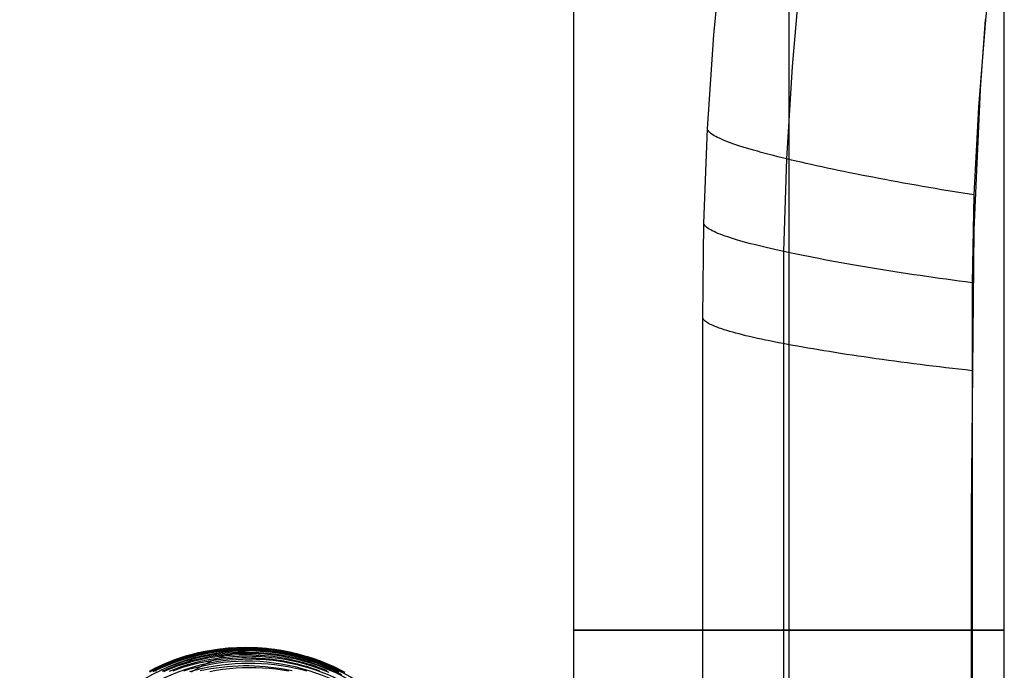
# Model space of a CAD drawing. Extents: x -383 to 1849, y -1185 to -529.
# Tile 618 of 656: x 395 to 468, y -915 to -866. Entities that reach past the tile are written whole.
import ezdxf

# ---------------------------------------------------------------- set-up
doc = ezdxf.new("R2010")
doc.units = 0
doc.layers.add('PREDEFINITO', color=7, linetype='CONTINUOUS')

msp = doc.modelspace()

# ---------------------------------------------------------------- linework, layer by layer
at = {"layer": 'PREDEFINITO'}
for p, q in [((436.356, -1016.516, 663.883), (436.356, -807.082, 663.883)), ((452.356, -1016.516, 679.883), (452.356, -807.082, 679.883)), ((452.356, -1016.516, 647.883), (452.356, -807.082, 647.883)), ((468.356, -1016.516, 663.883), (468.356, -807.082, 663.883)), ((467.653, -859.909, 440.411), (466.948, -866.406, 440.463)), ((446.772, -867.525, 419.688), (447.445, -860.532, 419.688)), ((452.604, -869.878, 433.613), (453.223, -863.015, 433.586)), ((466.948, -866.406, 440.463), (466.428, -872.918, 440.515)), ((466.584, -871.591, 440.515), (466.967, -866.386, 440.466)), ((446.297, -874.533, 419.688), (446.772, -867.525, 419.688)), ((452.181, -876.756, 433.641), (452.604, -869.878, 433.613)), ((466.115, -882.023, 440.608), (466.584, -871.591, 440.515)), ((466.428, -872.918, 440.515), (466.097, -879.441, 440.57)), ((446.023, -881.548, 419.688), (446.297, -874.533, 419.688)), ((446.306, -874.581, 420.165), (446.297, -874.533, 419.688)), ((446.327, -874.631, 420.643), (446.306, -874.581, 420.165)), ((446.359, -874.683, 421.123), (446.327, -874.631, 420.643)), ((446.403, -874.737, 421.604), (446.359, -874.683, 421.123)), ((446.458, -874.793, 422.084), (446.403, -874.737, 421.604)), ((446.526, -874.85, 422.565), (446.458, -874.793, 422.084)), ((446.605, -874.909, 423.045), (446.526, -874.85, 422.565)), ((446.696, -874.969, 423.525), (446.605, -874.909, 423.045)), ((446.8, -875.031, 424.003), (446.696, -874.969, 423.525)), ((446.915, -875.095, 424.479), (446.8, -875.031, 424.003)), ((447.042, -875.16, 424.952), (446.915, -875.095, 424.479)), ((447.181, -875.226, 425.423), (447.042, -875.16, 424.952)), ((447.332, -875.294, 425.891), (447.181, -875.226, 425.423)), ((447.495, -875.363, 426.355), (447.332, -875.294, 425.891)), ((447.669, -875.434, 426.815), (447.495, -875.363, 426.355)), ((447.854, -875.505, 427.271), (447.669, -875.434, 426.815)), ((448.051, -875.578, 427.722), (447.854, -875.505, 427.271)), ((448.259, -875.652, 428.167), (448.051, -875.578, 427.722)), ((448.477, -875.727, 428.607), (448.259, -875.652, 428.167)), ((448.707, -875.803, 429.04), (448.477, -875.727, 428.607)), ((448.946, -875.879, 429.467), (448.707, -875.803, 429.04)), ((449.196, -875.957, 429.887), (448.946, -875.879, 429.467)), ((449.456, -876.035, 430.3), (449.196, -875.957, 429.887)), ((449.725, -876.113, 430.705), (449.456, -876.035, 430.3)), ((450.003, -876.193, 431.103), (449.725, -876.113, 430.705)), ((450.29, -876.272, 431.492), (450.003, -876.193, 431.103)), ((450.586, -876.352, 431.873), (450.29, -876.272, 431.492)), ((450.89, -876.433, 432.245), (450.586, -876.352, 431.873)), ((451.202, -876.514, 432.608), (450.89, -876.433, 432.245)), ((451.522, -876.594, 432.962), (451.202, -876.514, 432.608)), ((451.848, -876.675, 433.306), (451.522, -876.594, 432.962)), ((452.181, -876.756, 433.641), (451.848, -876.675, 433.306)), ((451.958, -883.646, 433.674), (452.181, -876.756, 433.641)), ((452.532, -876.84, 433.979), (452.181, -876.756, 433.641)), ((452.89, -876.924, 434.31), (452.532, -876.84, 433.979)), ((453.255, -877.009, 434.635), (452.89, -876.924, 434.31)), ((453.628, -877.094, 434.954), (453.255, -877.009, 434.635)), ((454.007, -877.179, 435.266), (453.628, -877.094, 434.954)), ((454.393, -877.265, 435.571), (454.007, -877.179, 435.266)), ((454.786, -877.351, 435.869), (454.393, -877.265, 435.571)), ((455.186, -877.437, 436.16), (454.786, -877.351, 435.869)), ((455.591, -877.523, 436.444), (455.186, -877.437, 436.16)), ((456.003, -877.61, 436.72), (455.591, -877.523, 436.444)), ((456.42, -877.696, 436.987), (456.003, -877.61, 436.72)), ((456.843, -877.783, 437.247), (456.42, -877.696, 436.987)), ((457.272, -877.869, 437.499), (456.843, -877.783, 437.247)), ((457.705, -877.955, 437.742), (457.272, -877.869, 437.499)), ((458.144, -878.042, 437.977), (457.705, -877.955, 437.742)), ((458.587, -878.128, 438.203), (458.144, -878.042, 437.977)), ((459.034, -878.214, 438.421), (458.587, -878.128, 438.203)), ((459.486, -878.299, 438.629), (459.034, -878.214, 438.421)), ((459.942, -878.384, 438.828), (459.486, -878.299, 438.629)), ((460.401, -878.469, 439.019), (459.942, -878.384, 438.828)), ((460.864, -878.553, 439.2), (460.401, -878.469, 439.019)), ((461.329, -878.637, 439.372), (460.864, -878.553, 439.2)), ((461.798, -878.721, 439.534), (461.329, -878.637, 439.372)), ((462.269, -878.804, 439.687), (461.798, -878.721, 439.534)), ((462.742, -878.886, 439.831), (462.269, -878.804, 439.687)), ((463.218, -878.967, 439.965), (462.742, -878.886, 439.831)), ((463.695, -879.048, 440.089), (463.218, -878.967, 439.965)), ((464.174, -879.128, 440.204), (463.695, -879.048, 440.089)), ((464.653, -879.208, 440.31), (464.174, -879.128, 440.204)), ((465.134, -879.286, 440.406), (464.653, -879.208, 440.31)), ((465.615, -879.364, 440.492), (465.134, -879.286, 440.406)), ((466.097, -879.441, 440.569), (465.615, -879.364, 440.492)), ((466.097, -879.441, 440.57), (465.96, -885.974, 440.631)), ((445.951, -888.576, 419.688), (446.023, -881.548, 419.688)), ((446.033, -881.598, 420.166), (446.023, -881.548, 419.688)), ((446.054, -881.648, 420.645), (446.033, -881.598, 420.166)), ((446.087, -881.7, 421.126), (446.054, -881.648, 420.645)), ((446.132, -881.754, 421.607), (446.087, -881.7, 421.126)), ((446.189, -881.809, 422.089), (446.132, -881.754, 421.607)), ((446.257, -881.866, 422.571), (446.189, -881.809, 422.089)), ((446.338, -881.923, 423.052), (446.257, -881.866, 422.571)), ((446.43, -881.982, 423.532), (446.338, -881.923, 423.052)), ((446.535, -882.043, 424.011), (446.43, -881.982, 423.532)), ((446.651, -882.104, 424.488), (446.535, -882.043, 424.011)), ((446.78, -882.167, 424.963), (446.651, -882.104, 424.488)), ((446.92, -882.231, 425.435), (446.78, -882.167, 424.963)), ((447.072, -882.296, 425.904), (446.92, -882.231, 425.435)), ((447.236, -882.362, 426.369), (447.072, -882.296, 425.904)), ((447.412, -882.428, 426.83), (447.236, -882.362, 426.369)), ((447.599, -882.496, 427.287), (447.412, -882.428, 426.83)), ((447.797, -882.565, 427.738), (447.599, -882.496, 427.287)), ((448.007, -882.634, 428.185), (447.797, -882.565, 427.738)), ((465.91, -902.932, 440.751), (466.115, -882.023, 440.608)), ((448.227, -882.704, 428.626), (448.007, -882.634, 428.185)), ((448.458, -882.774, 429.06), (448.227, -882.704, 428.626)), ((448.7, -882.846, 429.488), (448.458, -882.774, 429.06)), ((448.952, -882.917, 429.909), (448.7, -882.846, 429.488)), ((449.213, -882.989, 430.323), (448.952, -882.917, 429.909)), ((449.484, -883.062, 430.73), (449.213, -882.989, 430.323)), ((449.765, -883.134, 431.128), (449.484, -883.062, 430.73)), ((450.054, -883.207, 431.518), (449.765, -883.134, 431.128)), ((450.352, -883.28, 431.9), (450.054, -883.207, 431.518)), ((450.658, -883.354, 432.273), (450.352, -883.28, 431.9)), ((450.972, -883.427, 432.637), (450.658, -883.354, 432.273)), ((451.294, -883.5, 432.992), (450.972, -883.427, 432.637)), ((451.623, -883.573, 433.338), (451.294, -883.5, 432.992)), ((451.958, -883.646, 433.674), (451.623, -883.573, 433.338)), ((452.311, -883.721, 434.012), (451.958, -883.646, 433.674)), ((452.068, -1053.326, 433.228), (451.958, -883.646, 433.674)), ((452.672, -883.796, 434.345), (452.311, -883.721, 434.012)), ((453.04, -883.872, 434.671), (452.672, -883.796, 434.345)), ((453.414, -883.947, 434.991), (453.04, -883.872, 434.671)), ((453.796, -884.023, 435.304), (453.414, -883.947, 434.991)), ((454.185, -884.099, 435.61), (453.796, -884.023, 435.304)), ((454.581, -884.176, 435.909), (454.185, -884.099, 435.61)), ((454.982, -884.252, 436.201), (454.581, -884.176, 435.909)), ((455.391, -884.328, 436.486), (454.982, -884.252, 436.201)), ((455.805, -884.404, 436.762), (455.391, -884.328, 436.486)), ((456.225, -884.48, 437.031), (455.805, -884.404, 436.762)), ((456.651, -884.555, 437.292), (456.225, -884.48, 437.031)), ((457.082, -884.631, 437.545), (456.651, -884.555, 437.292)), ((457.518, -884.706, 437.789), (457.082, -884.631, 437.545)), ((457.959, -884.781, 438.025), (457.518, -884.706, 437.789)), ((458.405, -884.856, 438.252), (457.959, -884.781, 438.025)), ((458.855, -884.93, 438.47), (458.405, -884.856, 438.252)), ((459.31, -885.004, 438.679), (458.855, -884.93, 438.47)), ((459.768, -885.078, 438.88), (459.31, -885.004, 438.679)), ((460.23, -885.151, 439.071), (459.768, -885.078, 438.88)), ((460.696, -885.223, 439.253), (460.23, -885.151, 439.071)), ((461.164, -885.295, 439.425), (460.696, -885.223, 439.253)), ((461.636, -885.366, 439.589), (461.164, -885.295, 439.425)), ((462.11, -885.437, 439.743), (461.636, -885.366, 439.589)), ((462.586, -885.507, 439.887), (462.11, -885.437, 439.743)), ((463.064, -885.576, 440.022), (462.586, -885.507, 439.887)), ((463.544, -885.645, 440.147), (463.064, -885.576, 440.022)), ((464.025, -885.712, 440.263), (463.544, -885.645, 440.147)), ((464.508, -885.779, 440.369), (464.025, -885.712, 440.263)), ((464.991, -885.845, 440.466), (464.508, -885.779, 440.369)), ((465.475, -885.91, 440.553), (464.991, -885.845, 440.466)), ((465.96, -885.974, 440.631), (465.475, -885.91, 440.553)), ((465.96, -885.974, 440.631), (465.998, -1075.436, 439.084)), ((445.967, -944.768, 419.688), (445.951, -888.576, 419.688)), ((445.961, -888.623, 420.166), (445.951, -888.576, 419.688)), ((445.983, -888.671, 420.646), (445.961, -888.623, 420.166)), ((446.016, -888.72, 421.128), (445.983, -888.671, 420.646)), ((446.061, -888.771, 421.61), (446.016, -888.72, 421.128)), ((446.118, -888.823, 422.092), (446.061, -888.771, 421.61)), ((446.187, -888.876, 422.574), (446.118, -888.823, 422.092)), ((446.268, -888.929, 423.056), (446.187, -888.876, 422.574)), ((446.361, -888.985, 423.537), (446.268, -888.929, 423.056)), ((446.466, -889.041, 424.017), (446.361, -888.985, 423.537)), ((446.583, -889.098, 424.495), (446.466, -889.041, 424.017)), ((446.712, -889.156, 424.97), (446.583, -889.098, 424.495)), ((446.853, -889.215, 425.443), (446.712, -889.156, 424.97)), ((447.006, -889.274, 425.913), (446.853, -889.215, 425.443)), ((447.171, -889.335, 426.379), (447.006, -889.274, 425.913)), ((447.348, -889.396, 426.841), (447.171, -889.335, 426.379)), ((447.535, -889.458, 427.299), (447.348, -889.396, 426.841)), ((447.735, -889.52, 427.751), (447.535, -889.458, 427.299)), ((447.945, -889.583, 428.199), (447.735, -889.52, 427.751)), ((448.166, -889.647, 428.64), (447.945, -889.583, 428.199)), ((448.398, -889.711, 429.076), (448.166, -889.647, 428.64)), ((448.641, -889.775, 429.505), (448.398, -889.711, 429.076)), ((448.893, -889.84, 429.927), (448.641, -889.775, 429.505)), ((449.156, -889.905, 430.342), (448.893, -889.84, 429.927)), ((449.428, -889.97, 430.749), (449.156, -889.905, 430.342)), ((449.709, -890.035, 431.148), (449.428, -889.97, 430.749)), ((450, -890.101, 431.54), (449.709, -890.035, 431.148)), ((450.299, -890.166, 431.923), (450, -890.101, 431.54)), ((450.606, -890.231, 432.297), (450.299, -890.166, 431.923)), ((450.921, -890.296, 432.662), (450.606, -890.231, 432.297)), ((451.244, -890.362, 433.018), (450.921, -890.296, 432.662)), ((451.574, -890.426, 433.364), (451.244, -890.362, 433.018)), ((451.911, -890.491, 433.701), (451.574, -890.426, 433.364)), ((452.265, -890.557, 434.041), (451.911, -890.491, 433.701)), ((452.627, -890.624, 434.374), (452.265, -890.557, 434.041)), ((452.996, -890.691, 434.702), (452.627, -890.624, 434.374)), ((453.372, -890.758, 435.022), (452.996, -890.691, 434.702)), ((453.755, -890.824, 435.337), (453.372, -890.758, 435.022)), ((454.145, -890.891, 435.644), (453.755, -890.824, 435.337)), ((454.542, -890.958, 435.944), (454.145, -890.891, 435.644)), ((454.945, -891.025, 436.237), (454.542, -890.958, 435.944)), ((455.354, -891.091, 436.523), (454.945, -891.025, 436.237)), ((455.77, -891.158, 436.801), (455.354, -891.091, 436.523)), ((456.191, -891.224, 437.071), (455.77, -891.158, 436.801)), ((456.619, -891.29, 437.333), (456.191, -891.224, 437.071)), ((457.051, -891.356, 437.586), (456.619, -891.29, 437.333)), ((457.489, -891.421, 437.832), (457.051, -891.356, 437.586)), ((457.931, -891.486, 438.069), (457.489, -891.421, 437.832)), ((458.379, -891.551, 438.297), (457.931, -891.486, 438.069)), ((458.83, -891.615, 438.516), (458.379, -891.551, 438.297)), ((459.286, -891.679, 438.727), (458.83, -891.615, 438.516)), ((459.746, -891.743, 438.928), (459.286, -891.679, 438.727)), ((460.21, -891.805, 439.12), (459.746, -891.743, 438.928)), ((460.677, -891.868, 439.303), (460.21, -891.805, 439.12)), ((461.147, -891.929, 439.477), (460.677, -891.868, 439.303)), ((461.619, -891.99, 439.642), (461.147, -891.929, 439.477)), ((462.095, -892.051, 439.796), (461.619, -891.99, 439.642)), ((462.572, -892.11, 439.942), (462.095, -892.051, 439.796)), ((463.052, -892.169, 440.078), (462.572, -892.11, 439.942)), ((463.533, -892.228, 440.204), (463.052, -892.169, 440.078)), ((464.016, -892.285, 440.321), (463.533, -892.228, 440.204)), ((464.5, -892.342, 440.428), (464.016, -892.285, 440.321)), ((464.985, -892.397, 440.526), (464.5, -892.342, 440.428)), ((465.47, -892.452, 440.614), (464.985, -892.397, 440.526)), ((465.956, -892.506, 440.693), (465.47, -892.452, 440.614)), ((465.965, -1078.013, 439.038), (465.91, -902.932, 440.751)), ((408.802, -913.392, 575.782), (409.111, -913.331, 575.778)), ((408.812, -913.409, 573.958), (409.149, -913.343, 573.955)), ((409.025, -913.353, 577.868), (409.307, -913.302, 577.866)), ((409.111, -913.331, 575.778), (409.421, -913.277, 575.774)), ((409.135, -913.389, 571.93), (409.501, -913.326, 571.927)), ((409.139, -913.405, 580.005), (409.647, -913.321, 580.003)), ((409.149, -913.343, 573.955), (409.486, -913.285, 573.952)), ((409.307, -913.302, 577.866), (409.589, -913.256, 577.863)), ((409.421, -913.277, 575.774), (409.732, -913.23, 575.77)), ((409.486, -913.285, 573.952), (409.826, -913.235, 573.948)), ((409.501, -913.326, 571.927), (409.869, -913.272, 571.923)), ((409.589, -913.256, 577.863), (409.873, -913.216, 577.86)), ((409.647, -913.321, 580.003), (410.158, -913.254, 579.999)), ((409.732, -913.23, 575.77), (410.044, -913.189, 575.766)), ((409.826, -913.235, 573.948), (410.166, -913.192, 573.944)), ((409.855, -913.36, 569.867), (410.252, -913.311, 569.864)), ((409.869, -913.272, 571.923), (410.238, -913.227, 571.92)), ((409.873, -913.216, 577.86), (410.157, -913.181, 577.857)), ((410.044, -913.189, 575.766), (410.357, -913.154, 575.762)), ((410.049, -913.383, 582.059), (410.504, -913.334, 582.056)), ((410.157, -913.181, 577.857), (410.442, -913.151, 577.854)), ((410.158, -913.254, 579.999), (410.671, -913.203, 579.995)), ((410.166, -913.192, 573.944), (410.507, -913.157, 573.941)), ((410.238, -913.227, 571.92), (410.608, -913.19, 571.917)), ((410.252, -913.311, 569.864), (410.651, -913.272, 569.862)), ((410.357, -913.154, 575.762), (410.671, -913.125, 575.757)), ((410.442, -913.151, 577.854), (410.727, -913.126, 577.85)), ((410.504, -913.334, 582.056), (410.96, -913.298, 582.051)), ((410.507, -913.157, 573.941), (410.85, -913.129, 573.937)), ((410.608, -913.19, 571.917), (410.979, -913.163, 571.914)), ((410.651, -913.272, 569.862), (411.051, -913.243, 569.86)), ((410.671, -913.125, 575.757), (410.986, -913.103, 575.753)), ((410.671, -913.203, 579.995), (411.186, -913.17, 579.988)), ((410.727, -913.126, 577.85), (411.013, -913.107, 577.846)), ((410.85, -913.129, 573.937), (411.193, -913.109, 573.933)), ((410.96, -913.298, 582.051), (411.418, -913.275, 582.046)), ((410.979, -913.163, 571.914), (411.352, -913.144, 571.911)), ((410.986, -913.103, 575.753), (411.301, -913.087, 575.748)), ((411.013, -913.107, 577.846), (411.3, -913.092, 577.842)), ((411.051, -913.243, 569.86), (411.451, -913.225, 569.858)), ((411.186, -913.17, 579.988), (411.702, -913.153, 579.981)), ((411.193, -913.109, 573.933), (411.536, -913.096, 573.928)), ((411.3, -913.092, 577.842), (411.587, -913.083, 577.837)), ((411.301, -913.087, 575.748), (411.616, -913.077, 575.743)), ((411.352, -913.144, 571.911), (411.724, -913.134, 571.908)), ((411.418, -913.275, 582.046), (411.876, -913.266, 582.039)), ((411.451, -913.225, 569.858), (411.852, -913.217, 569.857)), ((411.458, -913.429, 584.005), (412.173, -913.293, 582.397)), ((411.536, -913.096, 573.928), (411.88, -913.09, 573.924)), ((411.587, -913.083, 577.837), (411.874, -913.079, 577.833)), ((411.616, -913.077, 575.743), (411.932, -913.074, 575.738)), ((411.702, -913.153, 579.981), (412.219, -913.153, 579.972)), ((411.724, -913.134, 571.908), (412.097, -913.133, 571.905)), ((411.852, -913.217, 569.857), (412.253, -913.219, 569.855)), ((411.874, -913.079, 577.833), (412.161, -913.08, 577.828)), ((411.876, -913.266, 582.039), (412.334, -913.269, 582.031)), ((411.88, -913.09, 573.924), (412.224, -913.092, 573.92)), ((411.932, -913.074, 575.738), (412.247, -913.077, 575.733)), ((412.097, -913.133, 571.905), (412.47, -913.141, 571.902)), ((412.161, -913.08, 577.828), (412.448, -913.086, 577.823)), ((412.173, -913.293, 582.397), (412.53, -913.246, 581.589)), ((412.219, -913.153, 579.972), (412.735, -913.169, 579.962)), ((412.224, -913.092, 573.92), (412.567, -913.102, 573.915)), ((412.247, -913.077, 575.733), (412.563, -913.086, 575.728)), ((412.253, -913.219, 569.855), (412.654, -913.231, 569.854)), ((412.334, -913.269, 582.031), (412.859, -913.29, 582.02)), ((412.448, -913.086, 577.823), (412.735, -913.098, 577.817)), ((412.47, -913.141, 571.902), (412.842, -913.157, 571.899)), ((412.53, -913.246, 581.589), (412.887, -913.216, 580.782)), ((412.563, -913.086, 575.728), (412.879, -913.101, 575.723)), ((412.567, -913.102, 573.915), (412.911, -913.119, 573.91)), ((412.654, -913.231, 569.854), (413.055, -913.253, 569.853)), ((412.735, -913.098, 577.817), (413.021, -913.115, 577.812)), ((412.735, -913.169, 579.962), (413.25, -913.202, 579.951)), ((412.842, -913.157, 571.899), (413.214, -913.182, 571.896)), ((412.859, -913.29, 582.02), (413.382, -913.328, 582.007)), ((412.879, -913.101, 575.723), (413.194, -913.123, 575.717)), ((412.887, -913.216, 580.782), (413.598, -913.201, 579.138)), ((412.911, -913.119, 573.91), (413.254, -913.143, 573.906)), ((413.021, -913.115, 577.812), (413.308, -913.136, 577.806)), ((413.055, -913.253, 569.853), (413.455, -913.285, 569.853)), ((413.194, -913.123, 575.717), (413.508, -913.151, 575.712)), ((413.214, -913.182, 571.896), (413.585, -913.216, 571.893)), ((413.254, -913.143, 573.906), (413.596, -913.175, 573.901)), ((413.308, -913.136, 577.806), (413.593, -913.163, 577.8)), ((413.382, -913.328, 582.007), (413.904, -913.383, 581.993)), ((413.455, -913.285, 569.853), (413.854, -913.327, 569.852)), ((413.508, -913.151, 575.712), (413.822, -913.185, 575.706)), ((413.585, -913.216, 571.893), (413.956, -913.259, 571.89)), ((413.593, -913.163, 577.8), (413.879, -913.195, 577.794)), ((413.596, -913.175, 573.901), (413.938, -913.215, 573.896)), ((413.598, -913.201, 579.138), (413.953, -913.217, 578.288)), ((413.822, -913.185, 575.706), (414.135, -913.225, 575.7)), ((413.854, -913.327, 569.852), (414.252, -913.38, 569.852)), ((413.879, -913.195, 577.794), (414.163, -913.232, 577.787)), ((413.938, -913.215, 573.896), (414.278, -913.261, 573.891)), ((413.953, -913.217, 578.288), (414.307, -913.252, 577.434)), ((413.956, -913.259, 571.89), (414.325, -913.31, 571.887)), ((414.135, -913.225, 575.7), (414.447, -913.271, 575.694)), ((414.163, -913.232, 577.787), (414.569, -913.295, 577.777)), ((414.278, -913.261, 573.891), (414.618, -913.315, 573.885)), ((414.307, -913.252, 577.434), (414.66, -913.304, 576.598)), ((414.325, -913.31, 571.887), (414.692, -913.37, 571.885)), ((414.447, -913.271, 575.694), (414.758, -913.324, 575.688)), ((414.569, -913.295, 577.777), (414.973, -913.367, 577.767)), ((414.618, -913.315, 573.885), (414.956, -913.377, 573.88)), ((414.66, -913.304, 576.598), (415.011, -913.371, 575.807)), ((414.758, -913.324, 575.688), (415.068, -913.383, 575.682)), ((406.294, -914.15, 577.879), (406.559, -914.047, 577.879)), ((406.294, -914.213, 571.955), (406.638, -914.079, 571.952)), ((406.401, -914.103, 575.805), (406.693, -913.992, 575.803)), ((406.52, -914.08, 573.977), (406.839, -913.962, 573.975)), ((406.559, -914.047, 577.879), (406.826, -913.949, 577.879)), ((406.638, -914.079, 571.952), (406.986, -913.953, 571.949)), ((406.667, -914.081, 579.997), (406.908, -913.994, 579.999)), ((406.693, -913.992, 575.803), (406.988, -913.887, 575.8)), ((406.762, -914.124, 569.895), (407.138, -913.992, 569.891)), ((406.826, -913.949, 577.879), (407.095, -913.856, 577.878)), ((406.839, -913.962, 573.975), (407.162, -913.851, 573.972)), ((406.908, -913.994, 579.999), (407.15, -913.912, 580.001)), ((406.944, -914.101, 582.042), (407.376, -913.958, 582.048)), ((406.986, -913.953, 571.949), (407.337, -913.837, 571.946)), ((406.988, -913.887, 575.8), (407.285, -913.788, 575.797)), ((407.095, -913.856, 577.878), (407.366, -913.768, 577.878)), ((407.138, -913.992, 569.891), (407.517, -913.871, 569.887)), ((407.15, -913.912, 580.001), (407.394, -913.833, 580.003)), ((407.162, -913.851, 573.972), (407.487, -913.747, 573.97)), ((407.285, -913.788, 575.797), (407.585, -913.696, 575.795)), ((407.337, -913.837, 571.946), (407.692, -913.729, 571.942)), ((407.366, -913.768, 577.878), (407.638, -913.686, 577.877)), ((407.376, -913.958, 582.048), (407.812, -913.829, 582.053)), ((407.394, -913.833, 580.003), (407.64, -913.76, 580.004)), ((407.476, -914.09, 584.098), (407.86, -913.979, 584.104)), ((407.48, -914.195, 565.799), (407.917, -914.066, 565.793)), ((407.487, -913.747, 573.97), (407.815, -913.651, 573.967)), ((407.517, -913.871, 569.887), (407.9, -913.76, 569.883)), ((407.585, -913.696, 575.795), (407.886, -913.61, 575.792)), ((407.638, -913.686, 577.877), (407.913, -913.609, 577.876)), ((407.64, -913.76, 580.004), (408.135, -913.624, 580.006)), ((407.692, -913.729, 571.942), (408.049, -913.631, 571.939)), ((407.812, -913.829, 582.053), (408.253, -913.713, 582.057)), ((407.815, -913.651, 573.967), (408.146, -913.563, 573.964)), ((407.86, -913.979, 584.104), (408.246, -913.879, 584.109)), ((407.886, -913.61, 575.792), (408.19, -913.531, 575.788)), ((407.9, -913.76, 569.883), (408.286, -913.659, 569.879)), ((407.913, -913.609, 577.876), (408.189, -913.537, 577.874)), ((407.917, -914.066, 565.793), (408.358, -913.951, 565.789)), ((408.049, -913.631, 571.939), (408.408, -913.541, 571.936)), ((408.135, -913.624, 580.006), (408.635, -913.506, 580.006)), ((408.142, -914.088, 586.109), (408.474, -914.007, 586.114)), ((408.146, -913.563, 573.964), (408.478, -913.482, 573.961)), ((408.189, -913.537, 577.874), (408.466, -913.47, 577.872)), ((408.19, -913.531, 575.788), (408.495, -913.458, 575.785)), ((408.246, -913.879, 584.109), (408.635, -913.789, 584.113)), ((408.253, -913.713, 582.057), (408.698, -913.61, 582.059)), ((408.286, -913.659, 569.879), (408.675, -913.569, 569.876)), ((408.358, -913.951, 565.789), (408.803, -913.849, 565.785)), ((408.408, -913.541, 571.936), (408.77, -913.461, 571.933)), ((408.466, -913.47, 577.872), (408.745, -913.409, 577.871)), ((408.474, -914.007, 586.114), (408.809, -913.934, 586.118)), ((408.478, -913.482, 573.961), (408.812, -913.409, 573.958)), ((408.495, -913.458, 575.785), (408.802, -913.392, 575.782)), ((408.601, -914.111, 563.746), (409.076, -914.01, 563.743)), ((408.635, -913.506, 580.006), (409.139, -913.405, 580.005)), ((408.635, -913.789, 584.113), (409.027, -913.709, 584.116)), ((408.675, -913.569, 569.876), (409.066, -913.489, 569.873)), ((408.698, -913.61, 582.059), (409.145, -913.521, 582.06)), ((408.745, -913.409, 577.871), (409.025, -913.353, 577.868)), ((408.77, -913.461, 571.933), (409.135, -913.389, 571.93)), ((408.803, -913.849, 565.785), (409.251, -913.76, 565.782)), ((408.809, -913.934, 586.118), (409.145, -913.869, 586.121)), ((409.027, -913.709, 584.116), (409.421, -913.639, 584.117)), ((409.033, -914.12, 588.153), (409.314, -914.069, 588.156)), ((409.066, -913.489, 569.873), (409.46, -913.419, 569.87)), ((409.076, -914.01, 563.743), (409.554, -913.923, 563.741)), ((409.145, -913.521, 582.06), (409.596, -913.445, 582.06)), ((409.145, -913.869, 586.121), (409.482, -913.81, 586.123)), ((409.251, -913.76, 565.782), (409.702, -913.685, 565.78)), ((409.314, -914.069, 588.156), (409.596, -914.023, 588.158)), ((409.34, -914.138, 588.745), (409.69, -913.982, 587.951)), ((409.421, -913.639, 584.117), (409.817, -913.579, 584.117)), ((409.46, -913.419, 569.87), (409.855, -913.36, 569.867)), ((409.482, -913.81, 586.123), (409.821, -913.76, 586.124)), ((409.554, -913.923, 563.741), (410.035, -913.852, 563.74)), ((409.596, -913.445, 582.06), (410.049, -913.383, 582.059)), ((409.596, -914.023, 588.158), (409.94, -913.974, 588.16)), ((409.69, -913.982, 587.951), (410.041, -913.841, 587.158)), ((409.702, -913.685, 565.78), (410.156, -913.623, 565.779)), ((409.817, -913.579, 584.117), (410.214, -913.53, 584.116)), ((409.821, -913.76, 586.124), (410.162, -913.717, 586.124)), ((409.94, -913.974, 588.16), (410.285, -913.933, 588.16)), ((410.035, -913.852, 563.74), (410.518, -913.796, 563.741)), ((410.041, -913.841, 587.158), (410.393, -913.716, 586.368)), ((410.156, -913.623, 565.779), (410.612, -913.575, 565.779)), ((410.162, -913.717, 586.124), (410.503, -913.681, 586.123)), ((410.214, -913.53, 584.116), (410.614, -913.49, 584.114)), ((410.285, -913.933, 588.16), (410.631, -913.9, 588.159)), ((410.393, -913.716, 586.368), (410.747, -913.608, 585.584)), ((410.503, -913.681, 586.123), (410.821, -913.654, 586.121)), ((410.518, -913.796, 563.741), (411.004, -913.755, 563.742)), ((410.612, -913.575, 565.779), (411.069, -913.54, 565.779)), ((410.614, -913.49, 584.114), (411.014, -913.461, 584.11)), ((410.631, -913.9, 588.159), (410.978, -913.874, 588.158)), ((410.747, -913.608, 585.584), (411.458, -913.429, 584.005)), ((410.821, -913.654, 586.121), (411.14, -913.634, 586.119)), ((410.978, -913.874, 588.158), (411.326, -913.856, 588.154)), ((411.004, -913.755, 563.742), (411.49, -913.729, 563.745)), ((411.014, -913.461, 584.11), (411.415, -913.442, 584.106)), ((411.069, -913.54, 565.779), (411.527, -913.518, 565.781)), ((411.14, -913.634, 586.119), (411.459, -913.62, 586.115)), ((411.326, -913.856, 588.154), (411.674, -913.845, 588.15)), ((411.459, -913.62, 586.115), (411.779, -913.613, 586.111)), ((411.49, -913.729, 563.745), (411.977, -913.718, 563.75)), ((411.527, -913.518, 565.781), (411.985, -913.51, 565.783)), ((411.674, -913.845, 588.15), (412.022, -913.842, 588.145)), ((411.779, -913.613, 586.111), (412.098, -913.612, 586.105)), ((411.977, -913.718, 563.75), (412.465, -913.722, 563.755)), ((411.985, -913.51, 565.783), (412.444, -913.515, 565.786)), ((412.022, -913.842, 588.145), (412.37, -913.846, 588.138)), ((412.098, -913.612, 586.105), (412.418, -913.618, 586.099)), ((412.37, -913.846, 588.138), (412.719, -913.858, 588.13)), ((412.418, -913.618, 586.099), (412.738, -913.63, 586.092)), ((412.444, -913.515, 565.786), (412.903, -913.533, 565.79)), ((412.465, -913.722, 563.755), (412.952, -913.74, 563.762)), ((412.719, -913.858, 588.13), (413.066, -913.878, 588.121)), ((412.738, -913.63, 586.092), (413.057, -913.648, 586.084)), ((412.903, -913.533, 565.79), (413.361, -913.564, 565.794)), ((412.952, -913.74, 563.762), (413.439, -913.774, 563.77)), ((413.057, -913.648, 586.084), (413.376, -913.672, 586.076)), ((413.066, -913.878, 588.121), (413.414, -913.905, 588.111)), ((413.361, -913.564, 565.794), (413.818, -913.608, 565.8)), ((413.376, -913.672, 586.076), (413.694, -913.704, 586.066)), ((413.414, -913.905, 588.111), (413.76, -913.94, 588.1)), ((413.439, -913.774, 563.77), (413.924, -913.822, 563.779)), ((413.694, -913.704, 586.066), (414.011, -913.741, 586.056)), ((413.76, -913.94, 588.1), (414.106, -913.982, 588.088)), ((413.818, -913.608, 565.8), (414.273, -913.666, 565.806)), ((413.904, -913.383, 581.993), (414.424, -913.455, 581.977)), ((413.924, -913.822, 563.779), (414.407, -913.886, 563.789)), ((414.011, -913.741, 586.056), (414.327, -913.785, 586.045)), ((414.106, -913.982, 588.088), (414.45, -914.032, 588.074)), ((414.252, -913.38, 569.852), (414.648, -913.442, 569.852)), ((414.273, -913.666, 565.806), (414.726, -913.737, 565.813)), ((414.327, -913.785, 586.045), (414.643, -913.835, 586.033)), ((414.407, -913.886, 563.789), (414.888, -913.964, 563.801)), ((414.424, -913.455, 581.977), (414.94, -913.544, 581.96)), ((414.45, -914.032, 588.074), (414.793, -914.089, 588.06)), ((414.643, -913.835, 586.033), (414.957, -913.891, 586.02)), ((414.648, -913.442, 569.852), (415.042, -913.515, 569.853)), ((414.692, -913.37, 571.885), (415.058, -913.438, 571.882)), ((414.726, -913.737, 565.813), (415.176, -913.821, 565.821)), ((414.888, -913.964, 563.801), (415.366, -914.056, 563.814)), ((414.94, -913.544, 581.96), (415.453, -913.65, 581.941)), ((414.956, -913.377, 573.88), (415.292, -913.446, 573.875)), ((414.957, -913.891, 586.02), (415.27, -913.954, 586.006)), ((414.973, -913.367, 577.767), (415.375, -913.45, 577.757)), ((415.011, -913.371, 575.807), (415.358, -913.448, 575.079)), ((415.042, -913.515, 569.853), (415.434, -913.598, 569.853)), ((415.058, -913.438, 571.882), (415.423, -913.515, 571.879)), ((415.068, -913.383, 575.682), (415.413, -913.456, 575.675)), ((415.176, -913.821, 565.821), (415.624, -913.918, 565.83)), ((415.27, -913.954, 586.006), (415.581, -914.023, 585.992)), ((415.292, -913.446, 573.875), (415.627, -913.522, 573.869)), ((415.358, -913.448, 575.079), (416.052, -913.633, 573.666)), ((415.366, -914.056, 563.814), (415.841, -914.164, 563.828)), ((415.375, -913.45, 577.757), (415.774, -913.544, 577.746)), ((415.413, -913.456, 575.675), (415.756, -913.537, 575.668)), ((415.423, -913.515, 571.879), (415.784, -913.601, 571.876)), ((415.434, -913.598, 569.853), (415.823, -913.69, 569.854)), ((415.453, -913.65, 581.941), (415.962, -913.774, 581.92)), ((415.581, -914.023, 585.992), (415.891, -914.098, 585.976)), ((415.624, -913.918, 565.83), (416.068, -914.028, 565.839)), ((415.627, -913.522, 573.869), (415.959, -913.605, 573.864)), ((415.756, -913.537, 575.668), (416.097, -913.626, 575.661)), ((415.774, -913.544, 577.746), (416.17, -913.648, 577.735)), ((415.784, -913.601, 571.876), (416.144, -913.696, 571.874)), ((415.823, -913.69, 569.854), (416.21, -913.793, 569.855)), ((415.959, -913.605, 573.864), (416.243, -913.683, 573.859)), ((415.962, -913.774, 581.92), (416.465, -913.914, 581.898)), ((416.052, -913.633, 573.666), (416.401, -913.745, 572.903)), ((416.068, -914.028, 565.839), (416.509, -914.151, 565.85)), ((416.097, -913.626, 575.661), (416.436, -913.722, 575.653)), ((416.144, -913.696, 571.874), (416.501, -913.799, 571.871)), ((416.17, -913.648, 577.735), (416.563, -913.762, 577.723)), ((416.21, -913.793, 569.855), (416.594, -913.905, 569.856)), ((416.243, -913.683, 573.859), (416.526, -913.766, 573.854)), ((416.401, -913.745, 572.903), (417.09, -914.007, 571.329)), ((416.436, -913.722, 575.653), (416.772, -913.827, 575.646)), ((416.465, -913.914, 581.898), (416.963, -914.072, 581.875)), ((416.501, -913.799, 571.871), (416.855, -913.911, 571.869)), ((416.526, -913.766, 573.854), (416.807, -913.855, 573.849)), ((416.563, -913.762, 577.723), (416.952, -913.887, 577.711)), ((416.594, -913.905, 569.856), (416.974, -914.028, 569.858)), ((416.772, -913.827, 575.646), (417.106, -913.938, 575.638)), ((416.807, -913.855, 573.849), (417.085, -913.949, 573.844)), ((416.855, -913.911, 571.869), (417.303, -914.066, 571.865)), ((416.952, -913.887, 577.711), (417.338, -914.022, 577.698)), ((416.963, -914.072, 581.875), (417.21, -914.157, 581.862)), ((416.974, -914.028, 569.858), (417.351, -914.16, 569.86)), ((417.085, -913.949, 573.844), (417.362, -914.048, 573.839)), ((417.09, -914.007, 571.329), (417.429, -914.158, 570.544)), ((417.106, -913.938, 575.638), (417.436, -914.058, 575.631)), ((417.303, -914.066, 571.865), (417.746, -914.235, 571.862)), ((417.338, -914.022, 577.698), (417.719, -914.168, 577.685)), ((417.362, -914.048, 573.839), (417.637, -914.153, 573.833)), ((417.436, -914.058, 575.631), (417.763, -914.185, 575.623)), ((404.827, -914.843, 577.872), (405.042, -914.728, 577.874)), ((404.828, -914.839, 575.815), (405.043, -914.724, 575.814)), ((404.842, -914.859, 573.986), (405.057, -914.744, 573.985)), ((404.854, -914.897, 571.968), (405.068, -914.781, 571.966)), ((405.042, -914.728, 577.874), (405.259, -914.617, 577.875)), ((405.043, -914.724, 575.814), (405.26, -914.613, 575.813)), ((405.044, -914.802, 579.97), (405.261, -914.691, 579.975)), ((405.057, -914.744, 573.985), (405.274, -914.632, 573.984)), ((405.068, -914.781, 571.966), (405.285, -914.67, 571.964)), ((405.086, -914.866, 569.918), (405.303, -914.754, 569.914)), ((405.259, -914.617, 577.875), (405.514, -914.492, 577.876)), ((405.26, -914.613, 575.813), (405.259, -914.617, 577.875)), ((405.259, -914.617, 577.875), (405.261, -914.691, 579.975)), ((405.26, -914.613, 575.813), (405.541, -914.475, 575.811)), ((405.285, -914.67, 571.964), (405.26, -914.613, 575.813)), ((405.261, -914.691, 579.975), (405.49, -914.579, 579.979)), ((405.261, -914.691, 579.975), (405.271, -914.807, 582.001)), ((405.271, -914.807, 582.001), (405.68, -914.61, 582.014)), ((405.274, -914.632, 573.984), (405.58, -914.483, 573.983)), ((405.285, -914.67, 571.964), (405.617, -914.509, 571.961)), ((405.303, -914.754, 569.914), (405.285, -914.67, 571.964)), ((405.303, -914.754, 569.914), (405.661, -914.581, 569.909)), ((405.322, -914.884, 567.875), (405.303, -914.754, 569.914)), ((405.49, -914.579, 579.979), (405.722, -914.47, 579.984)), ((405.514, -914.492, 577.876), (405.771, -914.373, 577.877)), ((405.541, -914.475, 575.811), (405.824, -914.345, 575.809)), ((405.58, -914.483, 573.983), (405.89, -914.341, 573.981)), ((405.617, -914.509, 571.961), (405.954, -914.356, 571.958)), ((405.619, -914.798, 584.048), (405.982, -914.636, 584.06)), ((405.661, -914.581, 569.909), (406.023, -914.418, 569.904)), ((405.68, -914.61, 582.014), (406.096, -914.427, 582.024)), ((405.722, -914.47, 579.984), (405.955, -914.367, 579.987)), ((405.771, -914.373, 577.877), (406.031, -914.259, 577.878)), ((405.782, -914.846, 565.829), (406.198, -914.663, 565.82)), ((405.824, -914.345, 575.809), (406.111, -914.221, 575.807)), ((405.887, -914.864, 586.044), (406.201, -914.73, 586.057)), ((405.89, -914.341, 573.981), (406.203, -914.207, 573.979)), ((405.954, -914.356, 571.958), (406.294, -914.213, 571.955)), ((405.955, -914.367, 579.987), (406.191, -914.267, 579.991)), ((405.982, -914.636, 584.06), (406.349, -914.484, 584.071)), ((406.023, -914.418, 569.904), (406.39, -914.266, 569.899)), ((406.031, -914.259, 577.878), (406.294, -914.15, 577.879)), ((406.096, -914.427, 582.024), (406.517, -914.257, 582.034)), ((406.111, -914.221, 575.807), (406.401, -914.103, 575.805)), ((406.191, -914.267, 579.991), (406.428, -914.172, 579.994)), ((406.198, -914.663, 565.82), (406.62, -914.494, 565.812)), ((406.201, -914.73, 586.057), (406.517, -914.604, 586.068)), ((406.203, -914.207, 573.979), (406.52, -914.08, 573.977)), ((406.299, -914.847, 563.782), (406.748, -914.669, 563.772)), ((406.349, -914.484, 584.071), (406.721, -914.342, 584.081)), ((406.39, -914.266, 569.899), (406.762, -914.124, 569.895)), ((406.428, -914.172, 579.994), (406.667, -914.081, 579.997)), ((406.517, -914.257, 582.034), (406.944, -914.101, 582.042)), ((406.517, -914.604, 586.068), (406.837, -914.486, 586.078)), ((406.571, -914.813, 588.089), (406.838, -914.715, 588.099)), ((406.62, -914.494, 565.812), (407.047, -914.337, 565.805)), ((406.721, -914.342, 584.081), (407.097, -914.211, 584.09)), ((406.748, -914.669, 563.772), (407.204, -914.507, 563.764)), ((406.837, -914.486, 586.078), (407.159, -914.375, 586.088)), ((406.838, -914.715, 588.099), (407.106, -914.622, 588.109)), ((407.047, -914.337, 565.805), (407.48, -914.195, 565.799)), ((407.097, -914.211, 584.09), (407.476, -914.09, 584.098)), ((407.106, -914.622, 588.109), (407.376, -914.535, 588.118)), ((407.159, -914.375, 586.088), (407.484, -914.272, 586.096)), ((407.204, -914.507, 563.764), (407.665, -914.36, 563.757)), ((407.376, -914.535, 588.118), (407.649, -914.453, 588.126)), ((407.378, -914.813, 590.16), (407.814, -914.684, 590.175)), ((407.484, -914.272, 586.096), (407.812, -914.176, 586.103)), ((407.649, -914.453, 588.126), (407.923, -914.376, 588.133)), ((407.665, -914.36, 563.757), (408.131, -914.228, 563.751)), ((407.809, -914.883, 559.692), (408.279, -914.751, 559.685)), ((407.812, -914.176, 586.103), (408.142, -914.088, 586.109)), ((407.814, -914.684, 590.175), (408.255, -914.569, 590.188)), ((407.923, -914.376, 588.133), (408.198, -914.304, 588.139)), ((407.949, -914.911, 591.894), (408.643, -914.496, 590.329)), ((408.131, -914.228, 563.751), (408.601, -914.111, 563.746)), ((408.198, -914.304, 588.139), (408.475, -914.237, 588.144)), ((408.255, -914.569, 590.188), (408.7, -914.467, 590.198)), ((408.279, -914.751, 559.685), (408.754, -914.634, 559.68)), ((408.475, -914.237, 588.144), (408.753, -914.176, 588.149)), ((408.593, -914.807, 592.23), (408.989, -914.725, 592.239)), ((408.643, -914.496, 590.329), (409.34, -914.138, 588.745)), ((408.753, -914.176, 588.149), (409.033, -914.12, 588.153)), ((408.754, -914.634, 559.68), (409.233, -914.532, 559.678)), ((408.989, -914.725, 592.239), (409.387, -914.653, 592.246)), ((409.233, -914.532, 559.678), (409.715, -914.446, 559.677)), ((409.304, -914.866, 557.655), (409.786, -914.78, 557.655)), ((409.387, -914.653, 592.246), (409.786, -914.592, 592.252)), ((409.715, -914.446, 559.677), (410.2, -914.375, 559.678)), ((409.786, -914.592, 592.252), (410.188, -914.541, 592.255)), ((409.786, -914.78, 557.655), (410.272, -914.709, 557.657)), ((410.188, -914.541, 592.255), (410.591, -914.5, 592.256)), ((410.2, -914.375, 559.678), (410.688, -914.319, 559.681)), ((410.272, -914.709, 557.657), (410.761, -914.654, 557.661)), ((410.591, -914.5, 592.256), (410.995, -914.469, 592.255)), ((410.688, -914.319, 559.681), (411.177, -914.279, 559.686)), ((410.761, -914.654, 557.661), (411.251, -914.613, 557.667)), ((410.995, -914.469, 592.255), (411.4, -914.449, 592.252)), ((411.177, -914.279, 559.686), (411.668, -914.254, 559.692)), ((411.251, -914.613, 557.667), (411.742, -914.588, 557.676)), ((411.4, -914.449, 592.252), (411.806, -914.439, 592.247)), ((411.668, -914.254, 559.692), (412.159, -914.244, 559.701)), ((411.742, -914.588, 557.676), (412.234, -914.578, 557.687)), ((411.806, -914.439, 592.247), (412.211, -914.439, 592.24)), ((412.159, -914.244, 559.701), (412.651, -914.249, 559.711)), ((412.211, -914.439, 592.24), (412.617, -914.45, 592.231)), ((412.234, -914.578, 557.687), (412.727, -914.583, 557.7)), ((412.617, -914.45, 592.231), (413.022, -914.47, 592.22)), ((412.651, -914.249, 559.711), (413.142, -914.269, 559.724)), ((412.727, -914.583, 557.7), (413.219, -914.603, 557.715)), ((413.022, -914.47, 592.22), (413.427, -914.501, 592.207)), ((413.142, -914.269, 559.724), (413.632, -914.305, 559.738)), ((413.219, -914.603, 557.715), (413.71, -914.638, 557.732)), ((413.427, -914.501, 592.207), (413.83, -914.542, 592.192)), ((413.632, -914.305, 559.738), (414.121, -914.355, 559.754)), ((413.71, -914.638, 557.732), (414.199, -914.688, 557.751)), ((413.83, -914.542, 592.192), (414.232, -914.593, 592.175)), ((414.121, -914.355, 559.754), (414.608, -914.421, 559.771)), ((414.199, -914.688, 557.751), (414.687, -914.754, 557.773)), ((414.232, -914.593, 592.175), (414.633, -914.654, 592.156)), ((414.608, -914.421, 559.771), (415.092, -914.501, 559.791)), ((414.633, -914.654, 592.156), (415.031, -914.725, 592.136)), ((414.687, -914.754, 557.773), (415.172, -914.834, 557.796)), ((414.793, -914.089, 588.06), (415.135, -914.154, 588.044)), ((415.031, -914.725, 592.136), (415.427, -914.807, 592.113)), ((415.092, -914.501, 559.791), (415.573, -914.597, 559.812)), ((415.135, -914.154, 588.044), (415.474, -914.226, 588.027)), ((415.474, -914.226, 588.027), (415.812, -914.306, 588.009)), ((415.573, -914.597, 559.812), (416.051, -914.707, 559.835)), ((415.812, -914.306, 588.009), (416.148, -914.393, 587.99)), ((415.841, -914.164, 563.828), (416.311, -914.286, 563.843)), ((415.891, -914.098, 585.976), (416.199, -914.18, 585.96)), ((416.051, -914.707, 559.835), (416.524, -914.832, 559.86)), ((416.148, -914.393, 587.99), (416.482, -914.488, 587.97)), ((416.199, -914.18, 585.96), (416.504, -914.268, 585.943)), ((416.311, -914.286, 563.843), (416.777, -914.423, 563.859)), ((416.482, -914.488, 587.97), (416.813, -914.59, 587.949)), ((416.504, -914.268, 585.943), (416.808, -914.362, 585.926)), ((416.509, -914.151, 565.85), (416.945, -914.287, 565.861)), ((416.777, -914.423, 563.859), (417.238, -914.574, 563.876)), ((416.808, -914.362, 585.926), (417.11, -914.463, 585.907)), ((416.813, -914.59, 587.949), (417.141, -914.7, 587.927)), ((416.945, -914.287, 565.861), (417.376, -914.436, 565.873)), ((417.11, -914.463, 585.907), (417.409, -914.569, 585.888)), ((417.141, -914.7, 587.927), (417.466, -914.817, 587.903)), ((417.21, -914.157, 581.862), (417.455, -914.246, 581.849)), ((417.238, -914.574, 563.876), (417.693, -914.74, 563.895)), ((417.351, -914.16, 569.86), (417.723, -914.303, 569.862)), ((417.376, -914.436, 565.873), (417.803, -914.597, 565.885)), ((417.409, -914.569, 585.888), (417.705, -914.682, 585.868)), ((417.429, -914.158, 570.544), (417.764, -914.324, 569.766)), ((417.455, -914.246, 581.849), (417.698, -914.34, 581.836)), ((417.637, -914.153, 573.833), (417.909, -914.263, 573.828)), ((417.693, -914.74, 563.895), (418.142, -914.921, 563.915)), ((417.698, -914.34, 581.836), (417.939, -914.438, 581.823)), ((417.705, -914.682, 585.868), (417.999, -914.802, 585.847)), ((417.719, -914.168, 577.685), (418.096, -914.323, 577.672)), ((417.723, -914.303, 569.862), (418.056, -914.439, 569.864)), ((417.746, -914.235, 571.862), (418.182, -914.418, 571.859)), ((417.763, -914.185, 575.623), (418.087, -914.32, 575.615)), ((417.764, -914.324, 569.766), (418.1, -914.504, 568.996)), ((417.803, -914.597, 565.885), (418.224, -914.772, 565.899)), ((417.909, -914.263, 573.828), (418.179, -914.378, 573.823)), ((417.939, -914.438, 581.823), (418.179, -914.54, 581.809)), ((418.056, -914.439, 569.864), (418.384, -914.584, 569.866)), ((418.087, -914.32, 575.615), (418.408, -914.462, 575.607)), ((418.096, -914.323, 577.672), (418.468, -914.489, 577.658)), ((418.1, -914.504, 568.996), (418.437, -914.699, 568.23)), ((418.179, -914.378, 573.823), (418.446, -914.499, 573.818)), ((418.179, -914.54, 581.809), (418.416, -914.646, 581.794)), ((418.182, -914.418, 571.859), (418.612, -914.616, 571.856)), ((418.224, -914.772, 565.899), (418.638, -914.96, 565.913)), ((418.384, -914.584, 569.866), (418.709, -914.737, 569.868)), ((418.408, -914.462, 575.607), (418.724, -914.612, 575.599)), ((418.416, -914.646, 581.794), (418.651, -914.756, 581.78)), ((418.437, -914.699, 568.23), (419.109, -915.132, 566.71)), ((418.446, -914.499, 573.818), (418.711, -914.626, 573.812)), ((418.468, -914.489, 577.658), (418.835, -914.666, 577.644)), ((418.612, -914.616, 571.856), (419.035, -914.827, 571.853)), ((418.651, -914.756, 581.78), (418.885, -914.871, 581.764)), ((418.709, -914.737, 569.868), (419.03, -914.898, 569.871)), ((418.711, -914.626, 573.812), (418.973, -914.757, 573.807)), ((418.724, -914.612, 575.599), (419.037, -914.77, 575.59)), ((418.835, -914.666, 577.644), (419.197, -914.853, 577.629)), ((418.973, -914.757, 573.807), (419.232, -914.894, 573.801)), ((419.037, -914.77, 575.59), (419.345, -914.935, 575.582))]:
    msp.add_line(p, q, dxfattribs=at)
at = {"layer": 'PREDEFINITO', "extrusion": (0, 1, 0)}
msp.add_circle((-452.356, 663.883, -911.799), 16, dxfattribs=at)
at = {"layer": 'PREDEFINITO', "extrusion": (0.001264, -0.042708, -0.999087)}
msp.add_arc((384.452, 963.522, -527.771), 14.997, 125.19531, 297.29973, dxfattribs=at)
at = {"layer": 'PREDEFINITO', "extrusion": (0.015277, -0.101694, -0.994698)}
msp.add_arc((269.672, 1032.518, -459.505), 14.997, 132.05505, 314.63656, dxfattribs=at)
at = {"layer": 'PREDEFINITO', "extrusion": (-0.016824, 0.171811, -0.984986)}
msp.add_arc((-319.547, -848.633, -745.328), 14.961, 82.65115, 280.09999, dxfattribs=at)
at = {"layer": 'PREDEFINITO', "extrusion": (-0.016803, 0.114563, -0.993274)}
msp.add_arc((-272.978, -904.228, -691.737), 14.942, 95.84327, 275.27872, dxfattribs=at)
at = {"layer": 'PREDEFINITO', "extrusion": (-0.016915, 0.074595, -0.99707)}
msp.add_arc((-196.624, -949.004, -653.362), 14.938, 107.32431, 274.63425, dxfattribs=at)

doc.saveas('drawing.dxf')
